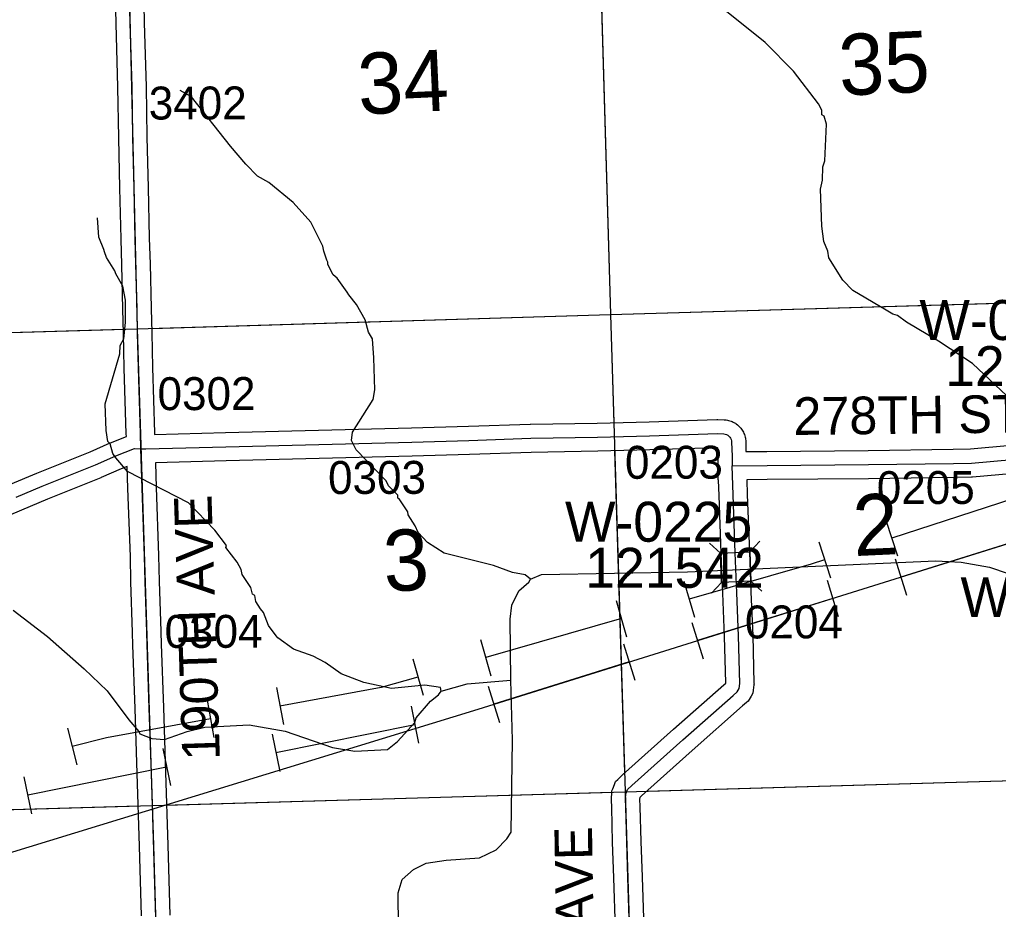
# Model space of a CAD drawing. Extents: x 128.7 to 185.5, y -21.4 to 12.6.
# Drawn here: x 143.106 to 145.187, y -14.694 to -12.802 of the extents above; entities that cross this region are included whole.
import ezdxf

# ---------------------------------------------------------------- set-up
doc = ezdxf.new("R2010")
doc.units = 0
for name, color, linetype in [('tdCoHydroRiver', 7, 'Continuous'), ('tdCoPipe', 7, 'Continuous'), ('tdCoPipe1', 7, 'Continuous'), ('tdCoPipe2', 7, 'Continuous'), ('tdCoSecRdNmbr', 7, 'Continuous'), ('tdCoSecRdTxt', 7, 'Continuous'), ('tdCoSecRteBand', 7, 'Continuous'), ('tdCoSecRteCL', 7, 'Continuous'), ('tdCoSectLine', 7, 'Continuous'), ('tdCoSectLinePart', 7, 'Continuous'), ('tdCoSectNmbr', 7, 'Continuous'), ('tdCoStrucSec', 7, 'Continuous'), ('tdCoStrucSecCoName', 7, 'Continuous'), ('tdCoStrucSecFHWANum', 7, 'Continuous'), ('tdCoSurfAsphalt', 7, 'Continuous'), ('tdCoSurfGravel', 7, 'Continuous')]:
    doc.layers.add(name, color=color, linetype=linetype)

msp = doc.modelspace()

# ---------------------------------------------------------------- linework, layer by layer
at = {"layer": 'tdCoHydroRiver'}
for points in [[(145.2053, -13.6021), (145.1321, -13.5334), (145.0595, -13.4853), (144.9918, -13.4449), (144.9725, -13.4313), (144.9629, -13.4285), (144.9484, -13.4195), (144.8776, -13.3776), (144.8564, -13.3562), (144.8264, -13.3083), (144.8243, -13.2941), (144.8158, -13.2739), (144.8115, -13.2409), (144.809, -13.1621), (144.8131, -13.143), (144.8137, -13.1146), (144.818, -13.1018), (144.8218, -13.0243), (144.8165, -13.0071), (144.8117, -13.0041), (144.8114, -12.9947), (144.8046, -12.9807), (144.7518, -12.9114), (144.6914, -12.8502), (144.5277, -12.7183)], [(144.1922, -13.9919), (144.1808, -13.9828), (144.1538, -13.9774), (144.1139, -13.9629), (144.0088, -13.9364), (143.9734, -13.9139), (143.9537, -13.8924), (143.947, -13.8784), (143.932, -13.8552), (143.9318, -13.8489), (143.9135, -13.8211), (143.9103, -13.8197), (143.9101, -13.8133), (143.8905, -13.7935), (143.8854, -13.7826), (143.8217, -13.7168), (143.8116, -13.6966), (143.8142, -13.6792), (143.8577, -13.6099), (143.8617, -13.5892), (143.8595, -13.5214), (143.8566, -13.4805), (143.8483, -13.4666), (143.8411, -13.44), (143.8227, -13.4074), (143.8062, -13.3874), (143.8029, -13.3812), (143.7814, -13.352), (143.7732, -13.3443), (143.7615, -13.3226), (143.7613, -13.3179), (143.7596, -13.3132), (143.7527, -13.2945), (143.7507, -13.2835), (143.7254, -13.2323), (143.6877, -13.1909), (143.6358, -13.1484), (143.6117, -13.135), (143.5872, -13.1089), (143.5544, -13.0706), (143.472, -12.9659), (143.4479, -12.9525)], [(144.0027, -14.2302), (144.0008, -14.2223), (143.9675, -14.2171), (143.8967, -14.2242), (143.8379, -14.2119), (143.79, -14.1929), (143.756, -14.1688), (143.7303, -14.1554), (143.6888, -14.141), (143.6549, -14.1168), (143.6516, -14.1122), (143.6351, -14.0907), (143.6247, -14.0626), (143.6181, -14.0549), (143.6082, -14.0395), (143.6062, -14.0269), (143.6013, -14.0239), (143.5977, -14.0098), (143.5794, -13.982), (143.5775, -13.971), (143.5691, -13.9555), (143.5444, -13.9247), (143.5458, -13.92), (143.5211, -13.8876), (143.4655, -13.8295), (143.3355, -13.7627), (143.3109, -13.7335), (143.3043, -13.7243), (143.2989, -13.7039), (143.294, -13.6993), (143.2901, -13.6758), (143.2882, -13.619), (143.3194, -13.5123), (143.3204, -13.4949), (143.3279, -13.4804), (143.3315, -13.4456), (143.3315, -13.3982), (143.3258, -13.3684), (143.3107, -13.3421), (143.3089, -13.3358), (143.2907, -13.308), (143.2871, -13.2955), (143.2854, -13.2908), (143.275, -13.2644), (143.2721, -13.2234)], [(143.9118, -14.7319), (143.911, -14.6593), (143.9195, -14.6306), (143.944, -14.6093), (143.9704, -14.5958), (144.0129, -14.5897), (144.0837, -14.5842), (144.1194, -14.5672), (144.1424, -14.5444), (144.1514, -14.5299), (144.1544, -14.3341), (144.1503, -14.2064), (144.1492, -14.077), (144.1529, -14.0469), (144.1677, -14.0164), (144.1892, -13.9983), (144.1922, -13.9919), (144.2155, -13.9817), (144.5263, -13.9763), (145.0542, -13.9527), (145.108, -13.9556), (145.1683, -13.9663), (145.2912, -14.008)], [(143.0926, -14.0579), (143.1655, -14.1139), (143.2435, -14.1824), (143.2924, -14.2297), (143.3386, -14.2913), (143.3599, -14.3159), (143.3617, -14.3206), (143.3872, -14.3308), (143.4142, -14.3331), (143.4625, -14.3157), (143.5001, -14.3066), (143.5946, -14.3019), (143.6708, -14.3152), (143.7714, -14.3498), (143.819, -14.3577), (143.8883, -14.3538), (143.9099, -14.3374), (143.9464, -14.2967), (143.9493, -14.2871), (143.9797, -14.2514), (143.9966, -14.2382), (144.0027, -14.2302), (144.0574, -14.2142), (144.1503, -14.2064)]]:
    msp.add_lwpolyline(points, dxfattribs=at)
at = {"layer": 'tdCoPipe'}
msp.add_lwpolyline([(141.862, -14.949), (144.0814, -14.2683), (145.7745, -13.7388), (145.9312, -13.6747), (145.9234, -13.4239), (152.8711, -12.5946), (153.879, -12.0272), (155.1085, -11.9148), (156.3627, -11.7638), (158.9313, -11.5045), (162.8631, -11.1506)], dxfattribs=at)
at = {"layer": 'tdCoPipe1'}
for p, q in [((144.9679, -13.9488), (144.992, -14.0258)), ((144.8228, -13.9942), (144.8468, -14.071)), ((144.5353, -14.0841), (144.5594, -14.1611)), ((144.3901, -14.1295), (144.4141, -14.2064)), ((144.1026, -14.2195), (144.1267, -14.2964)), ((143.9384, -14.2619), (143.9544, -14.3408)), ((143.6432, -14.3218), (143.6593, -14.4009)), ((143.4108, -14.3521), (143.4268, -14.431)), ((143.1156, -14.412), (143.1316, -14.4911))]:
    msp.add_line(p, q, dxfattribs=at)
for points in [[(145.2674, -13.8974), (144.98, -13.9873)], [(144.8348, -14.0327), (144.5473, -14.1226)], [(144.4021, -14.168), (144.1147, -14.2579)], [(143.9464, -14.3014), (143.6512, -14.3614)], [(143.4188, -14.3916), (143.1236, -14.4516)]]:
    msp.add_lwpolyline(points, dxfattribs=at)
at = {"layer": 'tdCoPipe2'}
for p, q in [((144.9481, -13.8663), (144.9728, -13.9425)), ((144.8054, -13.9125), (144.8301, -13.9887)), ((144.5186, -13.9959), (144.5408, -14.0729)), ((144.3745, -14.0373), (144.3966, -14.1143)), ((144.0861, -14.1201), (144.1082, -14.1971)), ((143.9419, -14.1615), (143.9641, -14.2385)), ((143.6525, -14.2225), (143.667, -14.3013)), ((143.505, -14.2495), (143.5194, -14.3284)), ((143.2084, -14.3087), (143.2278, -14.3865))]:
    msp.add_line(p, q, dxfattribs=at)
for points in [[(145.2459, -13.812), (144.9604, -13.9044)], [(144.8177, -13.9506), (144.7888, -13.96), (144.5297, -14.0344)], [(144.3855, -14.0758), (144.0972, -14.1586)], [(143.953, -14.2), (143.8746, -14.2225), (143.6597, -14.2619)], [(143.5122, -14.2889), (143.291, -14.3295), (143.2181, -14.3476)]]:
    msp.add_lwpolyline(points, dxfattribs=at)
at = {"layer": 'tdCoSecRteBand'}
for points in [[(143.3688, -12.6924), (143.3713, -12.8085), (143.3752, -12.9437), (143.3752, -12.9439), (143.3752, -12.9441), (143.377, -13.052), (143.3797, -13.1589), (143.3797, -13.159), (143.3797, -13.159), (143.3819, -13.2669), (143.3836, -13.3212), (143.3836, -13.3213), (143.3836, -13.3215), (143.3858, -13.4162), (143.3871, -13.4682), (143.3888, -13.5416), (143.393, -13.6808), (143.3931, -13.6835), (143.3931, -13.6843), (143.544, -13.6802), (143.5441, -13.6802), (143.5441, -13.6802), (143.9393, -13.6703), (144.0605, -13.6666), (144.1919, -13.6622), (144.1922, -13.6622), (144.1925, -13.6622), (144.3341, -13.6599), (144.4446, -13.657), (144.5887, -13.6523), (144.5898, -13.6523), (144.5908, -13.6523), (144.6044, -13.6528), (144.6063, -13.6529), (144.6083, -13.6532), (144.6112, -13.6537), (144.6136, -13.6541), (144.6159, -13.6549), (144.6187, -13.6558), (144.621, -13.6566), (144.6231, -13.6578), (144.6258, -13.6592), (144.6279, -13.6603), (144.6298, -13.6618), (144.6322, -13.6636), (144.6341, -13.6651), (144.6358, -13.6668), (144.6378, -13.669), (144.6395, -13.6708), (144.6409, -13.6728), (144.6425, -13.6752), (144.6439, -13.6772), (144.6449, -13.6794), (144.6461, -13.6821), (144.6472, -13.6843), (144.6478, -13.6867), (144.6486, -13.6895), (144.6493, -13.6919), (144.6495, -13.6943), (144.6499, -13.6972), (144.65, -13.6985), (144.65, -13.6998), (144.6505, -13.7204)], [(143.0872, -13.7897), (143.1429, -13.7666), (143.1431, -13.7665), (143.1432, -13.7664), (143.256, -13.7207), (143.2986, -13.7021), (143.299, -13.7019), (143.2995, -13.7018), (143.3332, -13.6884), (143.333, -13.6827), (143.333, -13.6826), (143.333, -13.6826), (143.3288, -13.5433), (143.3288, -13.5432), (143.3288, -13.5431), (143.3271, -13.4696), (143.3259, -13.4176), (143.3259, -13.4176), (143.3259, -13.4176), (143.3236, -13.323), (143.3219, -13.2686), (143.3219, -13.2684), (143.3219, -13.2683), (143.3197, -13.1603), (143.317, -13.0534), (143.317, -13.0532), (143.317, -13.0531), (143.3153, -12.9453), (143.3113, -12.8101), (143.3113, -12.81), (143.3113, -12.8099), (143.3088, -12.6938)], [(144.373, -14.7362), (144.3696, -14.6273), (144.3669, -14.5514), (144.3669, -14.5512), (144.3669, -14.551), (144.3652, -14.4776), (144.3644, -14.4609), (144.3644, -14.4592), (144.3645, -14.4576), (144.3652, -14.4467), (144.3655, -14.4421), (144.3672, -14.4377), (144.3709, -14.4284), (144.3733, -14.4224), (144.3779, -14.4179), (144.387, -14.409), (144.3875, -14.4085), (144.388, -14.4081), (144.4965, -14.3112), (144.4966, -14.3111), (144.4966, -14.3111), (144.6036, -14.2166), (144.6074, -14.2133), (144.6075, -14.2122), (144.6049, -14.1136), (144.6012, -14.0218), (144.5977, -13.937), (144.5977, -13.937), (144.5977, -13.9369), (144.5933, -13.8138), (144.5933, -13.8137), (144.5933, -13.8136), (144.5923, -13.7814), (144.5923, -13.7807), (144.5916, -13.7807), (144.5914, -13.751), (144.5905, -13.7214), (144.5906, -13.7214), (144.5903, -13.7123), (144.5897, -13.7123), (144.4464, -13.717), (144.4463, -13.717), (144.4462, -13.717), (144.3355, -13.7199), (144.3354, -13.7199), (144.3352, -13.7199), (144.1937, -13.7221), (144.0625, -13.7266), (144.0624, -13.7266), (144.0624, -13.7266), (143.9411, -13.7303), (143.941, -13.7303), (143.9409, -13.7303), (143.5456, -13.7401), (143.395, -13.7443), (143.3967, -13.7971), (143.4016, -13.9418), (143.4016, -13.942), (143.4016, -13.9422), (143.4029, -13.9958), (143.4066, -14.1034), (143.4066, -14.1035), (143.4066, -14.1036), (143.4073, -14.1301), (143.412, -14.2649), (143.412, -14.2649), (143.412, -14.265), (143.4164, -14.4033), (143.4164, -14.4033), (143.4164, -14.4033), (143.4214, -14.5577), (143.4214, -14.5577), (143.4214, -14.5578), (143.4255, -14.7065)], [(144.6505, -13.7204), (144.6951, -13.7201), (144.9103, -13.7181), (145.0911, -13.7157), (145.128, -13.7149), (145.2142, -13.7072)], [(143.3656, -14.7081), (143.3614, -14.5595), (143.3565, -14.4052), (143.352, -14.2669), (143.3473, -14.1321), (143.3473, -14.132), (143.3473, -14.1319), (143.3466, -14.1053), (143.3429, -13.9977), (143.3429, -13.9975), (143.3429, -13.9973), (143.3417, -13.9437), (143.3367, -13.7991), (143.3367, -13.7991), (143.3367, -13.7991), (143.3352, -13.7521), (143.3221, -13.7573), (143.2797, -13.7759), (143.2793, -13.776), (143.2789, -13.7762), (143.1659, -13.822), (143.1103, -13.8451), (142.9879, -13.8971)], [(145.2196, -13.7669), (145.1323, -13.7748), (145.1313, -13.7749), (145.1302, -13.7749), (145.0922, -13.7757), (145.0921, -13.7757), (145.092, -13.7757), (144.911, -13.7781), (144.911, -13.7781), (144.9109, -13.7781), (144.6956, -13.7801), (144.6956, -13.7801), (144.6955, -13.7801), (144.6523, -13.7803), (144.6532, -13.8118), (144.6577, -13.9347), (144.6611, -14.0194), (144.6611, -14.0194), (144.6611, -14.0194), (144.6648, -14.1114), (144.6648, -14.1116), (144.6648, -14.1118), (144.6675, -14.2127), (144.6676, -14.2147), (144.6674, -14.2168), (144.6661, -14.2279), (144.6654, -14.2346), (144.6618, -14.2404), (144.6574, -14.2476), (144.655, -14.2513), (144.6517, -14.2542), (144.6433, -14.2616), (144.5364, -14.356), (144.4284, -14.4524), (144.4247, -14.4561), (144.4244, -14.46), (144.4251, -14.4753), (144.4251, -14.4756), (144.4251, -14.4759), (144.4269, -14.5495), (144.4296, -14.6252), (144.4296, -14.6253), (144.4296, -14.6254), (144.433, -14.7344)]]:
    msp.add_lwpolyline(points, dxfattribs=at)
at = {"layer": 'tdCoSecRteCL'}
for points in [[(143.364, -13.7144), (143.363, -13.6817), (143.3588, -13.5424), (143.3571, -13.4689), (143.3559, -13.4169), (143.3536, -13.3222), (143.3519, -13.2677), (143.3497, -13.1596), (143.347, -13.0526), (143.3453, -12.9446), (143.3413, -12.8092), (143.3388, -12.6931), (143.3356, -12.569), (143.3339, -12.4761), (143.3346, -12.471), (143.3354, -12.4659), (143.3396, -12.4568), (143.3462, -12.4474), (143.3647, -12.4285), (143.3844, -12.4076)], [(143.364, -13.7144), (143.3744, -13.7148), (143.5448, -13.7102), (143.9401, -13.7003), (144.0615, -13.6966), (144.1929, -13.6922), (144.3347, -13.6899), (144.4454, -13.687), (144.5897, -13.6823), (144.6033, -13.6828), (144.6062, -13.6833), (144.609, -13.6842), (144.6116, -13.6856), (144.614, -13.6874), (144.616, -13.6896), (144.6177, -13.692), (144.6189, -13.6947), (144.6197, -13.6976), (144.62, -13.7005), (144.6208, -13.7301), (144.6214, -13.7505)], [(143.0987, -13.8174), (143.1545, -13.7943), (143.2677, -13.7484), (143.3106, -13.7296), (143.3503, -13.7139), (143.364, -13.7144)], [(143.4084, -15.1814), (143.4079, -15.1697), (143.4069, -15.117), (143.4035, -15.0016), (143.399, -14.8467), (143.3956, -14.7073), (143.3914, -14.5586), (143.3864, -14.4043), (143.382, -14.2659), (143.3773, -14.131), (143.3766, -14.1044), (143.3729, -13.9966), (143.3716, -13.9429), (143.3667, -13.7981), (143.364, -13.7144)], [(144.6214, -13.7505), (144.6953, -13.7501), (144.9106, -13.7481), (145.0916, -13.7457), (145.1296, -13.7449), (145.2169, -13.737), (145.2835, -13.7311), (145.3528, -13.7237), (145.3698, -13.7221)], [(144.403, -14.7353), (144.3996, -14.6263), (144.3969, -14.5503), (144.3951, -14.4766), (144.3944, -14.4596), (144.3951, -14.4487), (144.3988, -14.4394), (144.408, -14.4305), (144.5165, -14.3336), (144.6235, -14.2391), (144.6319, -14.2317), (144.6363, -14.2246), (144.6376, -14.2135), (144.6348, -14.1126), (144.6311, -14.0206), (144.6277, -13.9358), (144.6233, -13.8127), (144.6214, -13.7505)]]:
    msp.add_lwpolyline(points, dxfattribs=at)
at = {"layer": 'tdCoSectLine'}
for points in [[(144.3332, -12.4318), (144.3622, -13.4289)], [(143.3331, -12.4631), (143.3565, -13.4595)], [(144.3622, -13.4289), (145.3611, -13.3996)], [(143.3565, -13.4595), (144.3622, -13.4289)], [(144.3622, -13.4289), (144.3937, -14.4442)], [(142.3568, -13.4886), (143.3565, -13.4595)], [(143.3565, -13.4595), (143.3883, -14.4733)], [(144.3937, -14.4442), (145.3897, -14.4149)], [(143.3883, -14.4733), (144.3937, -14.4442)], [(144.3937, -14.4442), (144.4247, -15.4574)], [(142.3821, -14.5024), (143.3883, -14.4733)], [(143.3883, -14.4733), (143.4179, -15.4768)]]:
    msp.add_lwpolyline(points, dxfattribs=at)
at = {"layer": 'tdCoSectLinePart'}
for points in [[(144.3341, -12.4615), (144.3622, -13.4289)], [(144.3622, -13.4289), (145.3307, -13.4005)], [(143.3867, -13.4586), (144.3622, -13.4289)], [(144.3622, -13.4289), (144.3694, -13.6589)], [(142.3568, -13.4886), (143.3267, -13.4604)], [(144.3712, -13.7188), (144.3924, -14.4039)], [(144.4391, -14.4429), (145.3897, -14.4149)], [(143.4182, -14.4724), (144.3653, -14.445)], [(142.3821, -14.5024), (143.3581, -14.4742)]]:
    msp.add_lwpolyline(points, dxfattribs=at)
at = {"layer": 'tdCoStrucSec'}
for p, q in [((144.596, -13.9363), (144.573, -13.9151)), ((144.6586, -13.9337), (144.6798, -13.9107)), ((144.5985, -13.9988), (144.5773, -14.0218)), ((144.6611, -13.9963), (144.6841, -14.0175))]:
    msp.add_line(p, q, dxfattribs=at)
msp.add_lwpolyline([(144.5985, -13.9988), (144.596, -13.9363), (144.6586, -13.9337), (144.6611, -13.9963)], close=True, dxfattribs=at)
at = {"layer": 'tdCoSurfAsphalt'}
msp.add_lwpolyline([(144.6214, -13.7505), (144.6953, -13.7501), (144.9106, -13.7481), (145.0916, -13.7457), (145.1296, -13.7449), (145.2169, -13.737), (145.2835, -13.7311), (145.3528, -13.7237), (145.3698, -13.7221)], dxfattribs=at)
at = {"layer": 'tdCoSurfGravel'}
for points in [[(143.3571, -13.4689), (143.3559, -13.4169), (143.3536, -13.3222), (143.3519, -13.2677), (143.3497, -13.1596), (143.347, -13.0526), (143.3453, -12.9446), (143.3413, -12.8092), (143.3388, -12.6931), (143.3356, -12.569), (143.3339, -12.4761), (143.3346, -12.471)], [(143.4084, -15.1814), (143.4079, -15.1697), (143.4069, -15.117), (143.4035, -15.0016), (143.399, -14.8467), (143.3956, -14.7073), (143.3914, -14.5586), (143.3864, -14.4043), (143.382, -14.2659), (143.3773, -14.131), (143.3766, -14.1044), (143.3729, -13.9966), (143.3716, -13.9429), (143.3667, -13.7981), (143.364, -13.7144), (143.363, -13.6817), (143.3588, -13.5424), (143.3571, -13.4689)], [(143.0987, -13.8174), (143.1545, -13.7943), (143.2677, -13.7484), (143.3106, -13.7296), (143.3503, -13.7139), (143.364, -13.7144), (143.3744, -13.7148), (143.5448, -13.7102), (143.9401, -13.7003), (144.0615, -13.6966), (144.1929, -13.6922), (144.3347, -13.6899), (144.4454, -13.687), (144.5897, -13.6823), (144.6033, -13.6828), (144.6062, -13.6833), (144.609, -13.6842), (144.6116, -13.6856), (144.614, -13.6874), (144.616, -13.6896), (144.6177, -13.692), (144.6189, -13.6947), (144.6197, -13.6976), (144.62, -13.7005), (144.6208, -13.7301), (144.6214, -13.7505)], [(144.4177, -15.1993), (144.4171, -15.178), (144.4131, -15.0724), (144.4099, -14.9563), (144.4055, -14.8325), (144.403, -14.7353), (144.3996, -14.6263), (144.3969, -14.5503), (144.3951, -14.4766), (144.3944, -14.4596), (144.3951, -14.4487), (144.3988, -14.4394), (144.408, -14.4305), (144.5165, -14.3336), (144.6235, -14.2391), (144.6319, -14.2317), (144.6363, -14.2246), (144.6376, -14.2135), (144.6348, -14.1126), (144.6311, -14.0206), (144.6277, -13.9358), (144.6233, -13.8127), (144.6214, -13.7505)]]:
    msp.add_lwpolyline(points, dxfattribs=at)

# ---------------------------------------------------------------- texts
at = {"layer": 'tdCoSecRdNmbr'}
for s, rotation, p in [('3402', 0.1086, (143.3809, -13.0143)), ('0302', 0.1086, (143.3996, -13.6324)), ('0203', 0.1094, (144.3932, -13.7784)), ('0303', 0.1089, (143.7621, -13.8107)), ('0205', 0.1098, (144.9286, -13.8322)), ('0304', 0.1086, (143.4146, -14.1381)), ('0204', 0.1095, (144.6483, -14.118))]:
    msp.add_text(s, height=0.07, rotation=rotation, dxfattribs=at).set_placement(p)
at = {"layer": 'tdCoSecRdTxt'}
for s, rotation, p in [('278TH ST', 0.6184, (144.7516, -13.6852)), ('190TH AVE', 91.831, (143.5322, -14.376)), ('200TH AVE', 91, (144.3329, -15.0822))]:
    msp.add_text(s, height=0.08, rotation=rotation, dxfattribs=at).set_placement(p)
at = {"layer": 'tdCoSectNmbr'}
for s, rotation, p in [('35', 2.6621, (144.8503, -12.9636)), ('34', 2.6613, (143.8278, -13.0037)), ('2', 2.662, (144.8804, -13.9429)), ('3', 2.6613, (143.8822, -14.0184))]:
    msp.add_text(s, height=0.13, rotation=rotation, dxfattribs=at).set_placement(p)
at = {"layer": 'tdCoStrucSecCoName'}
for s, p in [('W-0293', (145.0191, -13.4832)), ('W-0225', (144.2658, -13.9122)), ('W-0117', (145.1064, -14.0726))]:
    msp.add_text(s, height=0.085, dxfattribs=at).set_placement(p)
at = {"layer": 'tdCoStrucSecFHWANum'}
for s, p in [('121551', (145.074, -13.5812)), ('121542', (144.309, -14.0102))]:
    msp.add_text(s, height=0.085, dxfattribs=at).set_placement(p)

doc.saveas('drawing.dxf')
